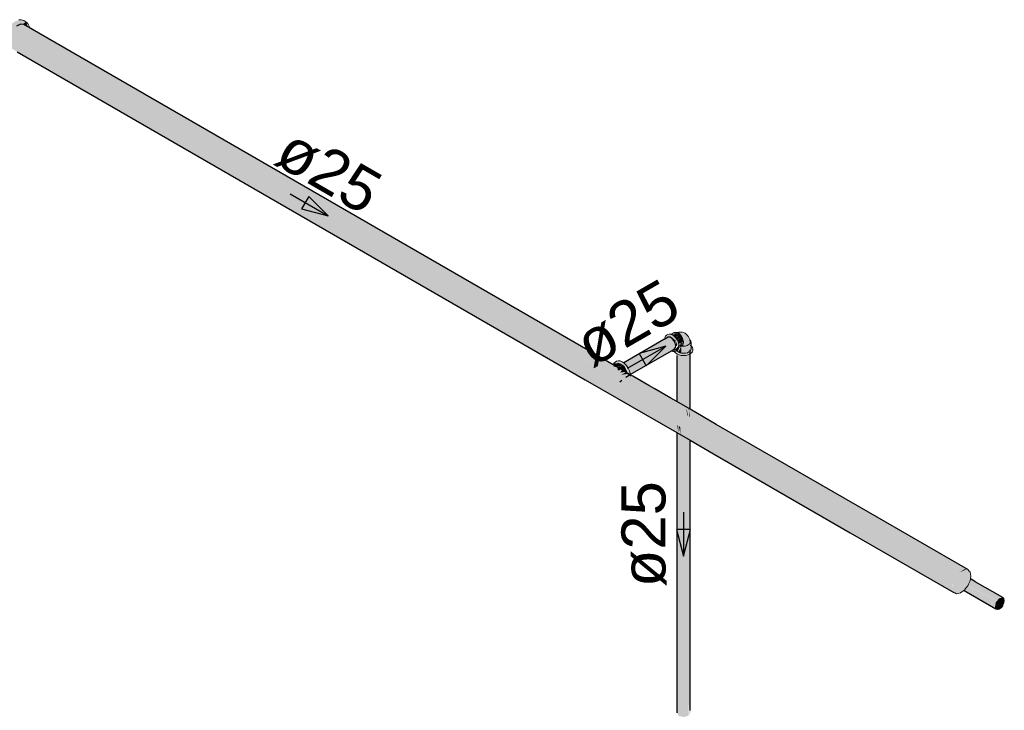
# Model space of a CAD drawing. Header units: millimetres. Extents: x 567 to 934, y -1 to 364.
# Tile 656 of 656: x 786.16 to 790.63, y 70.09 to 73.22. Entities that reach past the tile are written whole.
import ezdxf

# ---------------------------------------------------------------- set-up
doc = ezdxf.new("R2010")
doc.units = ezdxf.units.MM
doc.header["$MEASUREMENT"] = 0
doc.linetypes.add('NULL', pattern=[0])
for name, color, linetype, lineweight in [('AF-Condutos', 140, 'Continuous', 25), ('AF-Conexões', 152, 'Continuous', 18), ('AF-Sentido conduto', 140, 'Continuous', 30), ('AF-Textos conduto', 7, 'Continuous', 9), ('DI-Elementos em corte', 9, 'Continuous', 18)]:
    doc.layers.add(name, color=color, linetype=linetype, lineweight=lineweight)
doc.styles.add('Arial', font='arial.ttf')

msp = doc.modelspace()

# ---------------------------------------------------------------- hatches: boundary and pattern name
at = {"layer": 'AF-Condutos', "linetype": 'Continuous'}
for points in [[(786.1637, 73.2038), (788.6857, 71.7477), (788.8256, 71.6686), (788.9219, 71.6134), (788.6857, 71.7477), (786.1637, 73.2038), (788.687, 71.7429), (788.8207, 71.6691), (788.9226, 71.6109), (788.9261, 71.6096), (788.8523, 71.6515), (788.687, 71.7429), (786.1637, 73.2038), (786.1458, 73.1956), (786.203, 73.1624), (788.6917, 71.7257), (788.9138, 71.6017), (788.914, 71.6018), (788.6917, 71.7257), (786.203, 73.1624), (786.1458, 73.1956), (786.1287, 73.1793), (786.1153, 73.1576), (786.1974, 73.1097), (789.2056, 71.3661), (789.2056, 71.3734), (788.8783, 71.5623), (789.1448, 71.4149), (789.1448, 71.4156), (788.8802, 71.5677), (789.1448, 71.4165), (788.8806, 71.5684), (789.1448, 71.4172), (788.8821, 71.5707), (788.8832, 71.5747), (789.1448, 71.4302), (788.7024, 71.6867), (788.8898, 71.581), (788.8924, 71.5836), (788.7003, 71.6945), (788.8969, 71.5869), (788.6985, 71.701), (788.8977, 71.5873), (788.6983, 71.7019), (788.9002, 71.5884), (786.203, 73.1622), (788.6936, 71.7188), (788.9105, 71.5931), (788.8504, 71.6249), (788.9055, 71.5908), (788.6968, 71.7071), (788.8961, 71.5909), (788.6983, 71.7019), (788.8968, 71.5877), (788.8966, 71.5875), (788.6985, 71.701), (788.8963, 71.5872), (788.7003, 71.6946), (788.8913, 71.5843), (788.8898, 71.581), (788.7024, 71.6868), (789.1448, 71.4303), (788.8842, 71.5742), (788.8821, 71.5707), (789.1448, 71.4172), (788.8803, 71.5686), (789.1448, 71.4166), (788.8801, 71.5678), (789.1448, 71.4156), (789.1448, 71.4149), (788.8783, 71.5624), (789.2056, 71.3735), (789.2056, 71.3661), (786.1974, 73.1097), (786.1153, 73.1576), (786.108, 73.1344), (786.1681, 73.0996), (788.7188, 71.627), (788.7188, 71.627), (786.1681, 73.0996), (786.108, 73.1344), (786.108, 73.1136), (786.1926, 73.0648), (786.1946, 73.084), (786.1689, 73.099), (788.7204, 71.6214), (788.7204, 71.6214), (786.168, 73.0995), (786.1946, 73.084), (786.1926, 73.0648), (786.108, 73.1136), (786.1153, 73.0989), (790.4024, 70.6237), (790.395, 70.6385), (790.395, 70.6593), (790.4024, 70.6825), (790.4157, 70.7041), (790.4329, 70.7205), (790.4508, 70.7286), (790.4664, 70.7272), (786.1793, 73.2024)], [(786.203, 73.1622), (788.6968, 71.7071), (788.8504, 71.6249), (788.9105, 71.5931)], [(786.1946, 73.0841), (788.7204, 71.6214), (789.1448, 71.3757)], [(786.1947, 73.0843), (788.7188, 71.627), (789.1448, 71.3811)], [(788.9035, 71.666), (788.9143, 71.6558), (789.1318, 71.7684), (789.1235, 71.7774), (789.1063, 71.7831)], [(789.1334, 71.7285), (789.1406, 71.7457), (789.1318, 71.7684), (788.9146, 71.656), (788.9274, 71.635), (789.1053, 71.7274), (788.9312, 71.6248), (788.9314, 71.6244), (789.1155, 71.723), (788.9334, 71.6168), (788.9338, 71.6133)], [(789.1351, 71.7295), (789.1201, 71.7211), (788.9328, 71.6127)], [(788.8504, 71.6249), (788.6968, 71.7071), (788.907, 71.5899)], [(788.6985, 71.701), (788.8966, 71.5875), (788.8968, 71.5877)], [(789.1053, 71.7274), (788.9281, 71.6354), (788.932, 71.6254)], [(789.1155, 71.723), (788.9325, 71.625), (788.9334, 71.6169)], [(789.1448, 71.4903), (789.1467, 71.4891), (789.1467, 71.7008), (789.1448, 71.7)], [(789.1769, 71.6991), (789.1467, 71.7056), (789.1468, 71.4891), (789.1976, 71.4597), (789.1991, 71.7029), (789.1962, 71.7022)], [(789.1976, 71.4597), (789.1991, 71.4589), (789.1991, 71.7119)], [(789.2054, 71.4199), (789.2056, 71.7066), (789.1991, 71.7017), (789.1991, 71.4589), (789.204, 71.4561)], [(788.9134, 71.6015), (788.9328, 71.6127), (788.9297, 71.6145)], [(788.9227, 71.6107), (788.9294, 71.6146), (788.9216, 71.6191)], [(788.8762, 71.5555), (789.1448, 71.4004), (789.1448, 71.412)], [(788.8951, 71.5861), (788.8865, 71.5779), (789.319, 71.3282), (789.9816, 70.9504), (790.4749, 70.6714), (789.3198, 71.3376)], [(789.1448, 71.3882), (789.1448, 71.3892), (788.8798, 71.5377)], [(789.1911, 71.4282), (789.195, 71.426), (789.1892, 71.4646)], [(789.2006, 71.4227), (789.2039, 71.4208), (789.1991, 71.4589)], [(789.1448, 71.4066), (789.3174, 71.3109), (789.2056, 71.3764)], [(789.1448, 71.4004), (789.2056, 71.3653), (789.2056, 71.3729)], [(789.1508, 71.3812), (789.1468, 71.3836), (789.1521, 71.3455)], [(789.1599, 71.376), (789.1537, 71.3796), (789.162, 71.3399)], [(789.1448, 70.0781), (789.1537, 70.0625), (789.1769, 70.0573), (789.1991, 70.0639), (789.1992, 70.0918), (789.1991, 71.3184), (789.1448, 71.3498)], [(789.2056, 71.3653), (789.3165, 71.3012), (789.9651, 70.9318), (789.9684, 70.9355), (789.3174, 71.3109)], [(789.2056, 70.0778), (789.2056, 71.3147), (789.1991, 71.3184), (789.1992, 70.0918), (789.1993, 70.1139), (789.2019, 70.0819), (789.1991, 70.0639)], [(790.4576, 70.6522), (790.4587, 70.6528), (789.9651, 70.9318)], [(790.4726, 70.6593), (789.9769, 70.9451), (789.9733, 70.9411)], [(790.4729, 70.6594), (789.9778, 70.9461), (789.9769, 70.9451)], [(790.4753, 70.6605), (789.9786, 70.947), (789.9778, 70.9461)], [(790.4754, 70.6606), (789.9788, 70.9473), (789.9786, 70.947)], [(790.4763, 70.661), (789.9816, 70.9504), (789.9788, 70.9473)], [(789.9816, 70.9504), (790.4745, 70.6705), (790.4701, 70.661), (790.5985, 70.5867), (790.6067, 70.5953), (790.6251, 70.6003), (790.4785, 70.6848), (790.4748, 70.6713)], [(790.4793, 70.681), (789.9927, 70.963), (789.9919, 70.9621)], [(790.4803, 70.6831), (789.9936, 70.964), (789.9927, 70.963)], [(790.4701, 70.661), (790.4664, 70.6529), (790.5985, 70.5867)], [(790.4489, 70.6322), (790.5931, 70.5485), (790.5901, 70.5545)], [(790.4492, 70.6316), (790.5931, 70.5485), (790.4495, 70.6319)], [(790.5901, 70.5545), (790.4497, 70.6322), (790.4495, 70.6319)], [(790.4497, 70.6322), (790.5901, 70.5545), (790.5894, 70.5559), (790.4527, 70.6348)], [(790.4521, 70.6352), (790.5894, 70.5559), (790.4533, 70.6353)], [(790.4526, 70.6358), (790.5894, 70.5559), (790.5894, 70.5663), (790.4601, 70.6392)], [(790.4601, 70.6393), (790.5894, 70.5663), (790.5924, 70.5757), (790.4648, 70.6496)], [(790.464, 70.65), (790.5924, 70.5757), (790.5931, 70.5779)], [(790.4649, 70.6496), (790.5931, 70.5779), (790.4661, 70.6523)], [(790.466, 70.6524), (790.5931, 70.5779), (790.5985, 70.5867)]]:
    msp.add_hatch(color=151, dxfattribs=at).paths.add_polyline_path(points)
at = {"layer": 'AF-Conexões', "linetype": 'Continuous'}
for points in [[(786.0927, 73.0957), (786.1014, 73.0877), (786.1231, 73.0782), (786.108, 73.1136), (786.1003, 73.1101), (786.1198, 73.1649), (786.1031, 73.1527), (786.1503, 73.2115), (786.1889, 73.2153), (786.1672, 73.2248), (786.1399, 73.2175), (786.1258, 73.2072), (786.1127, 73.1933), (786.1014, 73.1768), (786.0927, 73.1587), (786.0872, 73.1404), (786.0854, 73.123), (786.0872, 73.1083)], [(786.1889, 73.2153), (786.1503, 73.2115), (786.1031, 73.1527), (786.1198, 73.1649), (786.1234, 73.1708)], [(786.1889, 73.2153), (786.1748, 73.205), (786.2002, 73.1903)], [(786.203, 73.1952), (786.1976, 73.2073), (786.1889, 73.2153)], [(789.0897, 71.7735), (789.1125, 71.7827), (789.1399, 71.7675), (789.1475, 71.7479), (789.1534, 71.7513), (789.1504, 71.7612), (789.1397, 71.7798), (789.1249, 71.7929), (789.0982, 71.7916)], [(789.1193, 71.7953), (789.144, 71.8047), (789.1381, 71.8053)], [(789.1413, 71.8031), (789.1243, 71.7933), (789.1504, 71.802)], [(789.1504, 71.802), (789.1254, 71.7926), (789.1292, 71.7898)], [(789.1384, 71.7545), (789.1399, 71.7675), (789.1267, 71.7779)], [(789.1299, 71.7902), (789.1345, 71.7859), (789.1504, 71.802)], [(789.135, 71.7848), (789.1568, 71.7974), (789.1504, 71.802)], [(789.1359, 71.7853), (789.1397, 71.7798), (789.1568, 71.7974)], [(789.1407, 71.7784), (789.1458, 71.7709), (789.1678, 71.7836), (789.1568, 71.7974)], [(789.1502, 71.7617), (789.1741, 71.7672), (789.1717, 71.7755), (789.1463, 71.7698)], [(789.1465, 71.7699), (789.1717, 71.7755), (789.1678, 71.7836)], [(789.204, 71.7703), (789.1983, 71.7847), (789.1825, 71.8004), (789.1482, 71.8036), (789.1777, 71.7785), (789.1771, 71.7685), (789.1702, 71.7458), (789.1829, 71.742), (789.2037, 71.7482)], [(789.1267, 71.7183), (789.1504, 71.7272), (789.1535, 71.7504), (789.1485, 71.7385)], [(789.217, 71.723), (789.217, 71.7298), (789.2056, 71.7139), (789.2073, 71.7223), (789.1962, 71.709), (789.1545, 71.709), (789.1448, 71.7146), (789.1393, 71.711), (789.1646, 71.6998), (789.1861, 71.6998), (789.2048, 71.706)], [(789.1397, 71.7368), (789.1475, 71.7479), (789.1421, 71.7617)], [(789.2101, 71.7428), (789.2048, 71.7468), (789.1448, 71.7196)], [(789.149, 71.7164), (789.2101, 71.7414), (789.1452, 71.7198)], [(789.1533, 71.7552), (789.1741, 71.7672), (789.1503, 71.7617)], [(789.1512, 71.7155), (789.1663, 71.7104), (789.1646, 71.7405)], [(789.1741, 71.7672), (789.1524, 71.7547), (789.1717, 71.7585)], [(789.1635, 71.7528), (789.1538, 71.7472), (789.1717, 71.7517), (789.1717, 71.7575), (789.1531, 71.7537)], [(789.1541, 71.74), (789.1717, 71.7471), (789.1741, 71.7525)], [(789.1545, 71.7412), (789.1741, 71.7525), (789.1549, 71.7464)], [(789.2114, 71.7418), (789.2101, 71.7592), (789.2055, 71.7692), (789.208, 71.7444), (789.1663, 71.7398), (789.1663, 71.7104), (789.2048, 71.7128), (789.217, 71.7298)], [(788.8581, 71.6482), (788.8715, 71.648), (788.8994, 71.6537), (788.8896, 71.664), (788.8592, 71.6642)], [(788.8592, 71.6642), (788.8914, 71.6671), (788.9178, 71.6393), (788.9268, 71.6161), (788.9328, 71.6127), (788.9237, 71.6427), (788.907, 71.6635), (788.8877, 71.6746), (788.8728, 71.6721)], [(788.918, 71.6265), (788.9131, 71.6366), (788.8994, 71.6537), (788.8736, 71.6468), (788.8805, 71.6428), (788.8739, 71.639), (788.8813, 71.6312), (788.891, 71.6368), (788.8962, 71.6337), (788.8877, 71.6219)], [(788.9134, 71.6238), (788.8925, 71.6118), (788.9211, 71.6162)]]:
    msp.add_hatch(color=161, dxfattribs=at).paths.add_polyline_path(points)
at = {"layer": 'DI-Elementos em corte', "linetype": 'Continuous'}
for points in [[(790.4566, 70.6407), (790.4664, 70.6529), (790.477, 70.6758), (790.4807, 70.6983), (790.477, 70.7165), (790.4606, 70.7277), (790.4271, 70.7146), (790.4157, 70.7041), (790.4024, 70.6825), (790.396, 70.6623), (790.395, 70.6385), (790.4024, 70.6237), (790.4157, 70.6175), (790.4329, 70.621)], [(790.4606, 70.7277), (790.4508, 70.7286), (790.4265, 70.7144)], [(790.6188, 70.5553), (790.6251, 70.5631), (790.6323, 70.5858), (790.6251, 70.6003), (790.6083, 70.5969), (790.5931, 70.5779), (790.5894, 70.5559), (790.5998, 70.5454)]]:
    msp.add_hatch(color=31, dxfattribs=at).paths.add_polyline_path(points)

# ---------------------------------------------------------------- linework, layer by layer
at = {"layer": 'AF-Condutos'}
for p, q in [((786.1637, 73.2038), (786.1458, 73.1956)), ((786.1793, 73.2024), (786.1637, 73.2038)), ((788.6832, 71.7567), (786.1793, 73.2024)), ((786.149, 73.0794), (788.729, 71.5898)), ((789.0895, 71.7734), (789.0878, 71.7724)), ((789.0897, 71.7735), (789.0895, 71.7734)), ((789.1063, 71.7831), (789.0897, 71.7735)), ((789.1145, 71.7825), (789.1063, 71.7831)), ((789.1235, 71.7774), (789.1145, 71.7825)), ((789.1318, 71.7684), (789.1235, 71.7774)), ((788.7402, 71.7238), (788.6832, 71.7567)), ((789.0503, 71.7507), (788.9035, 71.666)), ((789.0865, 71.7716), (789.0503, 71.7507)), ((789.0878, 71.7724), (789.0865, 71.7716)), ((789.1203, 71.7209), (789.1351, 71.7295)), ((789.1378, 71.7572), (789.1318, 71.7684)), ((789.1351, 71.7295), (789.1396, 71.7359)), ((789.1406, 71.7457), (789.1378, 71.7572)), ((789.1396, 71.7359), (789.1406, 71.7457)), ((788.838, 71.6674), (788.7402, 71.7238)), ((788.9328, 71.6127), (789.1203, 71.7209)), ((789.1448, 71.6999), (789.1448, 71.5686)), ((789.2056, 71.5631), (789.2056, 71.7258)), ((788.8559, 71.657), (788.838, 71.6674)), ((788.8588, 71.6553), (788.8559, 71.657)), ((788.9199, 71.6201), (788.8588, 71.6553)), ((788.9134, 71.6015), (788.9328, 71.6127)), ((788.9215, 71.6192), (788.9199, 71.6201)), ((788.9274, 71.6158), (788.9215, 71.6192)), ((788.9328, 71.6127), (788.9274, 71.6158)), ((788.9339, 71.612), (788.9328, 71.6127)), ((788.9449, 71.6056), (788.9339, 71.612)), ((789.0183, 71.5633), (788.9449, 71.6056)), ((788.729, 71.5898), (789.1448, 71.3498)), ((788.8951, 71.5861), (788.8865, 71.5779)), ((789.0427, 71.5492), (789.0183, 71.5633)), ((789.1448, 71.5686), (789.1448, 71.4903)), ((789.2056, 71.4552), (789.2056, 71.5631)), ((789.1175, 71.506), (789.0427, 71.5492)), ((789.1448, 71.4903), (789.1175, 71.506)), ((789.2056, 71.4552), (789.1448, 71.4903)), ((789.3243, 71.3866), (789.2056, 71.4552)), ((790.0147, 70.988), (789.3243, 71.3866)), ((789.1448, 71.3498), (789.2056, 71.3147)), ((789.1448, 71.3498), (789.1448, 71.0036)), ((789.2056, 71.3147), (789.3122, 71.2532)), ((789.2056, 70.881), (789.2056, 71.3147)), ((789.3122, 71.2532), (789.9326, 70.8949)), ((789.1448, 71.0036), (789.1448, 70.0908)), ((790.4664, 70.7272), (790.0147, 70.988)), ((789.2056, 70.0883), (789.2056, 70.881)), ((789.9326, 70.8949), (790.4024, 70.6237)), ((790.4841, 70.6817), (790.4785, 70.6849)), ((790.5004, 70.6723), (790.4841, 70.6817)), ((790.6251, 70.6003), (790.5004, 70.6723)), ((790.4486, 70.632), (790.4492, 70.6316)), ((790.4492, 70.6316), (790.5931, 70.5485)), ((789.1448, 70.0908), (789.1448, 70.0759)), ((789.2056, 70.0871), (789.2056, 70.0883))]:
    msp.add_line(p, q, dxfattribs=at)
at = {"layer": 'AF-Conexões'}
for p, q in [((786.1672, 73.2248), (786.1571, 73.2238)), ((786.1785, 73.2213), (786.1672, 73.2248)), ((786.1889, 73.2153), (786.1785, 73.2213)), ((786.1976, 73.2073), (786.1889, 73.2153)), ((786.203, 73.1952), (786.1976, 73.2073)), ((786.2039, 73.1882), (786.203, 73.1952)), ((789.0906, 71.7807), (789.0897, 71.7735)), ((789.0921, 71.784), (789.0906, 71.7807)), ((789.0935, 71.7872), (789.0921, 71.784)), ((789.0982, 71.7916), (789.0935, 71.7872)), ((789.1041, 71.795), (789.0982, 71.7916)), ((789.1102, 71.7968), (789.1041, 71.795)), ((789.1173, 71.7961), (789.1102, 71.7968)), ((789.1188, 71.7955), (789.1173, 71.7961)), ((789.133, 71.8037), (789.1188, 71.7955)), ((789.1249, 71.7929), (789.1188, 71.7955)), ((789.1326, 71.7873), (789.1249, 71.7929)), ((789.1397, 71.7798), (789.1326, 71.7873)), ((789.1381, 71.8053), (789.133, 71.8037)), ((789.144, 71.8047), (789.1381, 71.8053)), ((789.1458, 71.7709), (789.1397, 71.7798)), ((789.1455, 71.8041), (789.144, 71.8047)), ((789.1526, 71.8057), (789.1455, 71.8041)), ((789.1457, 71.804), (789.1455, 71.8041)), ((789.1457, 71.804), (789.1582, 71.8055)), ((789.1504, 71.802), (789.1457, 71.804)), ((789.1499, 71.8044), (789.1458, 71.8039)), ((789.1582, 71.8055), (789.1499, 71.8044)), ((789.1568, 71.7974), (789.1504, 71.802)), ((789.1631, 71.806), (789.1526, 71.8057)), ((789.1627, 71.7911), (789.1568, 71.7974)), ((789.1678, 71.7836), (789.1627, 71.7911)), ((789.1686, 71.8055), (789.1631, 71.806)), ((789.1717, 71.7755), (789.1678, 71.7836)), ((789.1731, 71.8034), (789.1686, 71.8055)), ((789.1741, 71.7672), (789.1717, 71.7755)), ((789.1778, 71.8019), (789.1731, 71.8034)), ((789.1825, 71.8004), (789.1778, 71.8019)), ((789.1935, 71.7911), (789.1825, 71.8004)), ((789.1983, 71.7847), (789.1935, 71.7911)), ((789.2036, 71.7726), (789.1983, 71.7847)), ((789.1504, 71.7612), (789.1458, 71.7709)), ((789.1534, 71.7513), (789.1504, 71.7612)), ((789.1504, 71.7272), (789.1534, 71.7337)), ((789.1535, 71.7504), (789.1534, 71.7513)), ((789.1534, 71.7337), (789.1536, 71.7353)), ((789.1544, 71.7419), (789.1535, 71.7504)), ((789.1536, 71.7353), (789.1657, 71.7423)), ((789.1536, 71.7353), (789.1544, 71.7419)), ((789.1618, 71.7428), (789.1657, 71.7423)), ((789.1657, 71.7423), (789.1678, 71.7435)), ((789.1657, 71.7423), (789.1722, 71.7414)), ((789.1678, 71.7435), (789.1717, 71.7471)), ((789.1717, 71.7471), (789.1741, 71.7525)), ((789.1722, 71.7414), (789.1829, 71.742)), ((789.175, 71.7594), (789.1741, 71.7672)), ((789.1741, 71.7525), (789.1745, 71.7554)), ((789.1745, 71.7554), (789.175, 71.7594)), ((789.1829, 71.742), (789.1926, 71.7446)), ((789.1926, 71.7446), (789.2002, 71.7489)), ((789.2002, 71.7489), (789.2048, 71.7545)), ((789.2038, 71.7717), (789.2036, 71.7726)), ((789.204, 71.7703), (789.2038, 71.7717)), ((789.2057, 71.7606), (789.204, 71.7703)), ((789.2055, 71.7692), (789.204, 71.7703)), ((789.2048, 71.7545), (789.2057, 71.7606)), ((789.2101, 71.7428), (789.2048, 71.7468)), ((789.2089, 71.7644), (789.2055, 71.7692)), ((789.2101, 71.7592), (789.2089, 71.7644)), ((789.2089, 71.7246), (789.2101, 71.7298)), ((789.2101, 71.7428), (789.2101, 71.7592)), ((789.2101, 71.7298), (789.2101, 71.7428)), ((789.2114, 71.7418), (789.2101, 71.7428)), ((789.2156, 71.736), (789.2114, 71.7418)), ((789.217, 71.7298), (789.2156, 71.736)), ((789.217, 71.723), (789.217, 71.7298)), ((789.1203, 71.7209), (789.1267, 71.7183)), ((789.1267, 71.7183), (789.131, 71.7178)), ((789.131, 71.7178), (789.1338, 71.7176)), ((789.1338, 71.7176), (789.1349, 71.7179)), ((789.1349, 71.7179), (789.1399, 71.7194)), ((789.1349, 71.7179), (789.135, 71.7174)), ((789.135, 71.7174), (789.1351, 71.7168)), ((789.1351, 71.7168), (789.1393, 71.711)), ((789.1393, 71.711), (789.1448, 71.7069)), ((789.1399, 71.7194), (789.1438, 71.7217)), ((789.1438, 71.7217), (789.1448, 71.7223)), ((789.1438, 71.7217), (789.1441, 71.7213)), ((789.1441, 71.7213), (789.1448, 71.7204)), ((789.1448, 71.7223), (789.1458, 71.7228)), ((789.1448, 71.7204), (789.1452, 71.7198)), ((789.1448, 71.7069), (789.1459, 71.706)), ((789.1452, 71.7198), (789.1466, 71.7187)), ((789.1458, 71.7228), (789.1504, 71.7272)), ((789.1459, 71.706), (789.1545, 71.7022)), ((789.1466, 71.7187), (789.1507, 71.7156)), ((789.1507, 71.7156), (789.1511, 71.7154)), ((789.1511, 71.7154), (789.1563, 71.7131)), ((789.1545, 71.7022), (789.1646, 71.6998)), ((789.1563, 71.7131), (789.1579, 71.7124)), ((789.1579, 71.7124), (789.1663, 71.7104)), ((789.1646, 71.6998), (789.1753, 71.699)), ((789.1663, 71.7104), (789.1753, 71.7097)), ((789.1753, 71.7097), (789.1843, 71.7104)), ((789.1753, 71.699), (789.1861, 71.6998)), ((789.1843, 71.7104), (789.1927, 71.7124)), ((789.1861, 71.6998), (789.1962, 71.7022)), ((789.1927, 71.7124), (789.1999, 71.7156)), ((789.1962, 71.7022), (789.2048, 71.706)), ((789.1999, 71.7156), (789.2055, 71.7198)), ((789.2048, 71.706), (789.2056, 71.7066)), ((789.2055, 71.7198), (789.2056, 71.7199)), ((789.2056, 71.7199), (789.2089, 71.7246)), ((789.2056, 71.7066), (789.2114, 71.711)), ((789.2114, 71.711), (789.2156, 71.7168)), ((789.2156, 71.7168), (789.217, 71.723)), ((788.8559, 71.657), (788.8555, 71.656)), ((788.8561, 71.6574), (788.8559, 71.657)), ((788.8592, 71.6642), (788.8561, 71.6574)), ((788.8698, 71.6616), (788.8588, 71.6553)), ((788.8651, 71.6697), (788.8592, 71.6642)), ((788.871, 71.6731), (788.8651, 71.6697)), ((788.8761, 71.6636), (788.8698, 71.6616)), ((788.8787, 71.6755), (788.871, 71.6731)), ((788.8835, 71.6629), (788.8761, 71.6636)), ((788.8877, 71.6746), (788.8787, 71.6755)), ((788.8914, 71.6595), (788.8835, 71.6629)), ((788.8973, 71.6705), (788.8877, 71.6746)), ((788.8918, 71.6592), (788.8914, 71.6595)), ((788.8994, 71.6537), (788.8918, 71.6592)), ((788.9035, 71.666), (788.8973, 71.6705)), ((788.9068, 71.6459), (788.8994, 71.6537)), ((788.907, 71.6635), (788.9035, 71.666)), ((788.9131, 71.6366), (788.9068, 71.6459)), ((788.916, 71.654), (788.907, 71.6635)), ((788.9237, 71.6427), (788.916, 71.654)), ((788.9296, 71.6304), (788.9237, 71.6427)), ((788.918, 71.6265), (788.9131, 71.6366)), ((788.9199, 71.6201), (788.918, 71.6265)), ((788.9333, 71.6179), (788.9296, 71.6304)), ((788.9338, 71.6132), (788.9333, 71.6179)), ((788.9339, 71.612), (788.9338, 71.6132)), ((788.9346, 71.606), (788.9339, 71.612))]:
    msp.add_line(p, q, dxfattribs=at)
at = {"layer": 'AF-Sentido conduto'}
for p, q in [((787.4734, 72.422), (787.441, 72.366)), ((787.5617, 72.3336), (787.4734, 72.422)), ((787.441, 72.366), (787.5617, 72.3336)), ((789.0948, 71.7415), (788.974, 71.7091)), ((789.0064, 71.6531), (789.0948, 71.7415)), ((788.974, 71.7091), (789.0064, 71.6531)), ((789.2077, 70.9087), (789.143, 70.9087)), ((789.143, 70.9087), (789.1753, 70.788)), ((789.1753, 70.788), (789.2077, 70.9087))]:
    msp.add_line(p, q, dxfattribs=at)
for points in [[(787.3885, 72.4336), (787.5617, 72.3336)], [(788.9216, 71.6415), (789.0948, 71.7415)], [(789.1753, 70.988), (789.1753, 70.788)]]:
    msp.add_lwpolyline(points, dxfattribs=at)
at = {"layer": 'DI-Elementos em corte'}
for p, q in [((790.473, 70.7205), (790.4664, 70.7272)), ((790.477, 70.7165), (790.473, 70.7205)), ((790.4793, 70.7051), (790.477, 70.7165)), ((790.4807, 70.6983), (790.4793, 70.7051)), ((790.4664, 70.6529), (790.4703, 70.6614)), ((790.4703, 70.6614), (790.477, 70.6758)), ((790.477, 70.6758), (790.4783, 70.6842)), ((790.4783, 70.6842), (790.4785, 70.6849)), ((790.4785, 70.6849), (790.4807, 70.6983)), ((790.4024, 70.6237), (790.4073, 70.6214)), ((790.4073, 70.6214), (790.4157, 70.6175)), ((790.4157, 70.6175), (790.4221, 70.6188)), ((790.4221, 70.6188), (790.4329, 70.621)), ((790.4329, 70.621), (790.4395, 70.6256)), ((790.4395, 70.6256), (790.4486, 70.632)), ((790.4486, 70.632), (790.4508, 70.6335)), ((790.4508, 70.6335), (790.4566, 70.6407)), ((790.4566, 70.6407), (790.4664, 70.6529)), ((790.6294, 70.596), (790.6251, 70.6003)), ((790.6261, 70.5653), (790.6304, 70.5746)), ((790.6304, 70.5949), (790.6294, 70.596)), ((790.6319, 70.5876), (790.6304, 70.5949)), ((790.6304, 70.5746), (790.6307, 70.5767)), ((790.6307, 70.5767), (790.6323, 70.5858)), ((790.6323, 70.5858), (790.6319, 70.5876)), ((790.5931, 70.5485), (790.5944, 70.5479)), ((790.5944, 70.5479), (790.5998, 70.5454)), ((790.5998, 70.5454), (790.6014, 70.5458)), ((790.6014, 70.5458), (790.6083, 70.5472)), ((790.6083, 70.5472), (790.6101, 70.5484)), ((790.6101, 70.5484), (790.6173, 70.5534)), ((790.6173, 70.5534), (790.6188, 70.5553)), ((790.6188, 70.5553), (790.6251, 70.5631)), ((790.6251, 70.5631), (790.6261, 70.5653))]:
    msp.add_line(p, q, dxfattribs=at)

# ---------------------------------------------------------------- texts
at = {"layer": 'AF-Textos conduto', "linetype": 'NULL', "char_height": 0.2, "width": 0.962805, "attachment_point": 8, "line_spacing_factor": 0.6, "style": 'Arial'}
for insert, rotation in [((787.5134, 72.4499), 329.9999), ((788.9699, 71.7578), 30.0001), ((789.0987, 70.888), 90.0002)]:
    msp.add_mtext('ø25', dxfattribs=dict(at, insert=insert, rotation=rotation))

doc.saveas('drawing.dxf')
